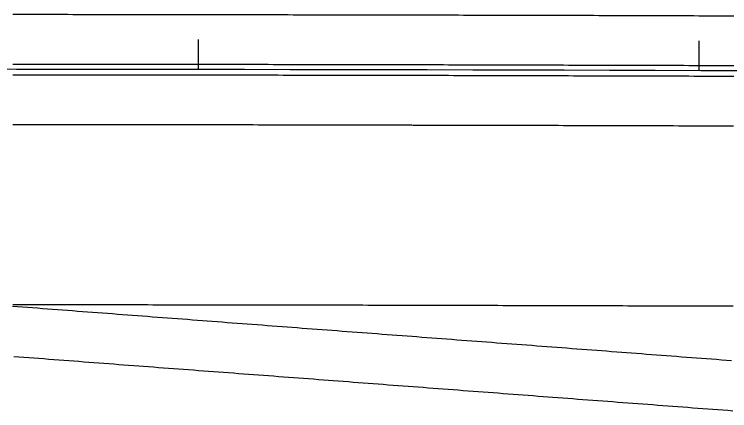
# Model space of a CAD drawing. Extents: x 2145147 to 2158018, y 137519 to 148068.
# Drawn here: x 2154767.1 to 2154910, y 142857.8 to 142937 of the extents above; entities that cross this region are included whole.
import ezdxf

# ---------------------------------------------------------------- set-up
doc = ezdxf.new("R2010")
doc.units = 0
doc.layers.add('EX_Align_1', color=7, linetype='Continuous')
doc.layers.add('PR_Phasing_Pavement_1', color=7, linetype='Continuous')

msp = doc.modelspace()

# ---------------------------------------------------------------- linework, layer by layer
at = {"layer": 'EX_Align_1'}
for points in [[(2154803.87, 142931.93), (2154803.86, 142925.93)], [(2154903.88, 142931.7), (2154903.86, 142925.7)]]:
    msp.add_lwpolyline(points, dxfattribs=at)
msp.add_arc((2154721.68, 85630.21), 57295.78, 89.243165, 90.409832, dxfattribs=at)
at = {"layer": 'PR_Phasing_Pavement_1'}
for points in [[(2154766.87, 142936.98), (2154767.87, 142936.97), (2154768.87, 142936.97), (2154769.87, 142936.97), (2154770.87, 142936.97), (2154771.87, 142936.97), (2154772.87, 142936.97), (2154773.87, 142936.97), (2154774.87, 142936.97), (2154775.87, 142936.97), (2154776.87, 142936.97), (2154777.87, 142936.97), (2154778.87, 142936.96), (2154779.87, 142936.96), (2154780.87, 142936.96), (2154781.87, 142936.96), (2154782.87, 142936.96), (2154783.87, 142936.96), (2154784.87, 142936.96), (2154785.87, 142936.96), (2154786.87, 142936.96), (2154787.87, 142936.96), (2154788.87, 142936.95), (2154789.87, 142936.95), (2154790.88, 142936.95), (2154791.88, 142936.95), (2154792.88, 142936.95), (2154793.88, 142936.95), (2154794.88, 142936.95), (2154795.88, 142936.95), (2154796.88, 142936.94), (2154797.88, 142936.94), (2154797.97, 142936.94), (2154798.88, 142936.94), (2154799.88, 142936.94), (2154800.88, 142936.94), (2154801.88, 142936.94), (2154802.88, 142936.94), (2154803.88, 142936.93), (2154804.88, 142936.93), (2154805.88, 142936.93), (2154806.88, 142936.93), (2154807.88, 142936.93), (2154808.88, 142936.93), (2154809.88, 142936.93), (2154810.88, 142936.92), (2154811.88, 142936.92), (2154812.88, 142936.92), (2154813.88, 142936.92), (2154814.88, 142936.92), (2154815.88, 142936.92), (2154816.88, 142936.91), (2154817.88, 142936.91), (2154818.88, 142936.91), (2154819.88, 142936.91), (2154820.88, 142936.91), (2154821.88, 142936.91), (2154822.88, 142936.9), (2154823.88, 142936.9), (2154824.88, 142936.9), (2154825.88, 142936.9), (2154826.88, 142936.9), (2154827.88, 142936.89), (2154828.88, 142936.89), (2154829.88, 142936.89), (2154830.88, 142936.89), (2154831.88, 142936.89), (2154832.88, 142936.89), (2154833.88, 142936.88), (2154834.88, 142936.88), (2154835.88, 142936.88), (2154836.88, 142936.88), (2154837.88, 142936.88), (2154838.88, 142936.87), (2154839.88, 142936.87), (2154840.88, 142936.87), (2154841.88, 142936.87), (2154842.89, 142936.87), (2154843.89, 142936.86), (2154844.89, 142936.86), (2154845.89, 142936.86), (2154846.59, 142936.86), (2154846.89, 142936.86), (2154847.89, 142936.85), (2154848.89, 142936.85), (2154849.89, 142936.85), (2154850.89, 142936.85), (2154851.89, 142936.85), (2154852.89, 142936.84), (2154853.89, 142936.84), (2154854.89, 142936.84), (2154855.89, 142936.84), (2154856.89, 142936.83), (2154857.89, 142936.83), (2154858.89, 142936.83), (2154859.89, 142936.83), (2154860.89, 142936.82), (2154861.89, 142936.82), (2154862.89, 142936.82), (2154863.89, 142936.82), (2154864.89, 142936.81), (2154865.89, 142936.81), (2154866.89, 142936.81), (2154867.89, 142936.81), (2154868.89, 142936.8), (2154869.89, 142936.8), (2154870.89, 142936.8), (2154871.89, 142936.8), (2154872.89, 142936.79), (2154873.89, 142936.79), (2154874.89, 142936.79), (2154875.89, 142936.79), (2154876.89, 142936.78), (2154877.89, 142936.78), (2154878.89, 142936.78), (2154879.89, 142936.78), (2154880.89, 142936.77), (2154881.89, 142936.77), (2154882.89, 142936.77), (2154883.89, 142936.76), (2154884.89, 142936.76), (2154885.89, 142936.76), (2154886.89, 142936.76), (2154887.89, 142936.75), (2154888.89, 142936.75), (2154889.89, 142936.75), (2154890.89, 142936.74), (2154891.89, 142936.74), (2154892.89, 142936.74), (2154893.89, 142936.73), (2154894.89, 142936.73), (2154895.21, 142936.73), (2154895.9, 142936.73), (2154896.9, 142936.73), (2154897.9, 142936.72), (2154898.9, 142936.72), (2154899.9, 142936.72), (2154900.9, 142936.71), (2154901.9, 142936.71), (2154902.9, 142936.71), (2154903.9, 142936.7), (2154904.9, 142936.7), (2154905.9, 142936.7), (2154906.9, 142936.69), (2154907.9, 142936.69), (2154908.9, 142936.69), (2154909.9, 142936.68), (2154910.9, 142936.68)], [(2154766.86, 142927.04), (2154767.86, 142927.04), (2154768.86, 142927.04), (2154769.86, 142927.04), (2154770.86, 142927.03), (2154771.86, 142927.03), (2154772.86, 142927.03), (2154773.86, 142927.03), (2154774.86, 142927.03), (2154775.86, 142927.03), (2154776.86, 142927.03), (2154777.86, 142927.03), (2154778.86, 142927.03), (2154779.86, 142927.03), (2154780.86, 142927.03), (2154781.86, 142927.02), (2154782.86, 142927.02), (2154783.86, 142927.02), (2154784.86, 142927.02), (2154785.86, 142927.02), (2154786.86, 142927.02), (2154787.86, 142927.02), (2154788.86, 142927.02), (2154789.86, 142927.02), (2154790.86, 142927.01), (2154791.86, 142927.01), (2154792.86, 142927.01), (2154793.86, 142927.01), (2154794.86, 142927.01), (2154795.86, 142927.01), (2154796.86, 142927.01), (2154797.86, 142927.01), (2154797.96, 142927.01), (2154798.86, 142927), (2154799.86, 142927), (2154800.86, 142927), (2154801.86, 142927), (2154802.86, 142927), (2154803.86, 142927), (2154804.86, 142927), (2154805.86, 142926.99), (2154806.86, 142926.99), (2154807.86, 142926.99), (2154808.86, 142926.99), (2154809.86, 142926.99), (2154810.86, 142926.99), (2154811.86, 142926.98), (2154812.86, 142926.98), (2154813.86, 142926.98), (2154814.86, 142926.98), (2154815.86, 142926.98), (2154816.86, 142926.98), (2154817.86, 142926.98), (2154818.86, 142926.97), (2154819.86, 142926.97), (2154820.86, 142926.97), (2154821.86, 142926.97), (2154822.86, 142926.97), (2154823.86, 142926.96), (2154824.86, 142926.96), (2154825.86, 142926.96), (2154826.86, 142926.96), (2154827.86, 142926.96), (2154828.86, 142926.96), (2154829.86, 142926.95), (2154830.86, 142926.95), (2154831.86, 142926.95), (2154832.86, 142926.95), (2154833.86, 142926.95), (2154834.86, 142926.94), (2154835.86, 142926.94), (2154836.86, 142926.94), (2154837.86, 142926.94), (2154838.86, 142926.94), (2154839.86, 142926.93), (2154840.86, 142926.93), (2154841.86, 142926.93), (2154842.86, 142926.93), (2154843.86, 142926.93), (2154844.86, 142926.92), (2154845.86, 142926.92), (2154846.57, 142926.92), (2154846.86, 142926.92), (2154847.86, 142926.92), (2154848.86, 142926.91), (2154849.86, 142926.91), (2154850.86, 142926.91), (2154851.86, 142926.91), (2154852.86, 142926.91), (2154853.86, 142926.9), (2154854.86, 142926.9), (2154855.86, 142926.9), (2154856.86, 142926.9), (2154857.86, 142926.89), (2154858.86, 142926.89), (2154859.86, 142926.89), (2154860.86, 142926.89), (2154861.86, 142926.88), (2154862.86, 142926.88), (2154863.86, 142926.88), (2154864.86, 142926.88), (2154865.86, 142926.87), (2154866.86, 142926.87), (2154867.86, 142926.87), (2154868.86, 142926.87), (2154869.86, 142926.86), (2154870.86, 142926.86), (2154871.86, 142926.86), (2154872.86, 142926.86), (2154873.86, 142926.85), (2154874.86, 142926.85), (2154875.86, 142926.85), (2154876.86, 142926.85), (2154877.86, 142926.84), (2154878.86, 142926.84), (2154879.86, 142926.84), (2154880.86, 142926.83), (2154881.86, 142926.83), (2154882.86, 142926.83), (2154883.86, 142926.83), (2154884.86, 142926.82), (2154885.86, 142926.82), (2154886.86, 142926.82), (2154887.86, 142926.81), (2154888.86, 142926.81), (2154889.86, 142926.81), (2154890.86, 142926.81), (2154891.86, 142926.8), (2154892.86, 142926.8), (2154893.86, 142926.8), (2154894.86, 142926.79), (2154895.18, 142926.79), (2154895.86, 142926.79), (2154896.86, 142926.79), (2154897.86, 142926.79), (2154898.86, 142926.78), (2154899.86, 142926.78), (2154900.86, 142926.78), (2154901.86, 142926.77), (2154902.86, 142926.77), (2154903.86, 142926.77), (2154904.86, 142926.76), (2154905.86, 142926.76), (2154906.86, 142926.76), (2154907.86, 142926.75), (2154908.86, 142926.75), (2154909.86, 142926.75), (2154910.87, 142926.74)], [(2154766.86, 142924.91), (2154767.86, 142924.91), (2154768.86, 142924.91), (2154769.86, 142924.91), (2154770.86, 142924.91), (2154771.86, 142924.91), (2154772.86, 142924.91), (2154773.86, 142924.91), (2154774.86, 142924.91), (2154775.86, 142924.9), (2154776.86, 142924.9), (2154777.86, 142924.9), (2154778.86, 142924.9), (2154779.86, 142924.9), (2154780.86, 142924.9), (2154781.86, 142924.9), (2154782.86, 142924.9), (2154783.86, 142924.9), (2154784.86, 142924.89), (2154785.86, 142924.89), (2154786.86, 142924.89), (2154787.86, 142924.89), (2154788.86, 142924.89), (2154789.86, 142924.89), (2154790.86, 142924.89), (2154791.86, 142924.89), (2154792.86, 142924.89), (2154793.86, 142924.88), (2154794.86, 142924.88), (2154795.86, 142924.88), (2154796.86, 142924.88), (2154797.86, 142924.88), (2154797.96, 142924.88), (2154798.86, 142924.88), (2154799.86, 142924.88), (2154800.86, 142924.87), (2154801.86, 142924.87), (2154802.86, 142924.87), (2154803.86, 142924.87), (2154804.86, 142924.87), (2154805.86, 142924.87), (2154806.86, 142924.87), (2154807.86, 142924.86), (2154808.86, 142924.86), (2154809.86, 142924.86), (2154810.86, 142924.86), (2154811.86, 142924.86), (2154812.86, 142924.86), (2154813.86, 142924.86), (2154814.86, 142924.85), (2154815.86, 142924.85), (2154816.86, 142924.85), (2154817.86, 142924.85), (2154818.86, 142924.85), (2154819.86, 142924.85), (2154820.86, 142924.84), (2154821.86, 142924.84), (2154822.86, 142924.84), (2154823.86, 142924.84), (2154824.86, 142924.84), (2154825.86, 142924.83), (2154826.86, 142924.83), (2154827.86, 142924.83), (2154828.86, 142924.83), (2154829.86, 142924.83), (2154830.86, 142924.83), (2154831.86, 142924.82), (2154832.86, 142924.82), (2154833.86, 142924.82), (2154834.86, 142924.82), (2154835.86, 142924.82), (2154836.86, 142924.81), (2154837.86, 142924.81), (2154838.86, 142924.81), (2154839.86, 142924.81), (2154840.86, 142924.81), (2154841.86, 142924.8), (2154842.86, 142924.8), (2154843.86, 142924.8), (2154844.86, 142924.8), (2154845.86, 142924.8), (2154846.57, 142924.79), (2154846.86, 142924.79), (2154847.86, 142924.79), (2154848.86, 142924.79), (2154849.86, 142924.79), (2154850.86, 142924.78), (2154851.86, 142924.78), (2154852.86, 142924.78), (2154853.86, 142924.78), (2154854.86, 142924.77), (2154855.86, 142924.77), (2154856.86, 142924.77), (2154857.86, 142924.77), (2154858.86, 142924.77), (2154859.86, 142924.76), (2154860.86, 142924.76), (2154861.86, 142924.76), (2154862.86, 142924.76), (2154863.86, 142924.75), (2154864.86, 142924.75), (2154865.86, 142924.75), (2154866.86, 142924.75), (2154867.86, 142924.74), (2154868.86, 142924.74), (2154869.86, 142924.74), (2154870.86, 142924.74), (2154871.86, 142924.73), (2154872.86, 142924.73), (2154873.86, 142924.73), (2154874.86, 142924.72), (2154875.86, 142924.72), (2154876.86, 142924.72), (2154877.86, 142924.72), (2154878.86, 142924.71), (2154879.86, 142924.71), (2154880.86, 142924.71), (2154881.86, 142924.71), (2154882.86, 142924.7), (2154883.86, 142924.7), (2154884.86, 142924.7), (2154885.86, 142924.69), (2154886.86, 142924.69), (2154887.86, 142924.69), (2154888.86, 142924.69), (2154889.86, 142924.68), (2154890.86, 142924.68), (2154891.86, 142924.68), (2154892.86, 142924.67), (2154893.86, 142924.67), (2154894.86, 142924.67), (2154895.18, 142924.67), (2154895.86, 142924.66), (2154896.86, 142924.66), (2154897.86, 142924.66), (2154898.86, 142924.66), (2154899.86, 142924.65), (2154900.86, 142924.65), (2154901.86, 142924.65), (2154902.86, 142924.64), (2154903.86, 142924.64), (2154904.86, 142924.64), (2154905.86, 142924.63), (2154906.86, 142924.63), (2154907.86, 142924.63), (2154908.86, 142924.62), (2154909.86, 142924.62), (2154910.86, 142924.62)], [(2154766.85, 142914.97), (2154767.85, 142914.97), (2154768.85, 142914.97), (2154769.85, 142914.97), (2154770.85, 142914.97), (2154771.85, 142914.97), (2154772.85, 142914.97), (2154773.85, 142914.97), (2154774.85, 142914.97), (2154775.85, 142914.97), (2154776.85, 142914.97), (2154777.85, 142914.96), (2154778.85, 142914.96), (2154779.85, 142914.96), (2154780.85, 142914.96), (2154781.85, 142914.96), (2154782.85, 142914.96), (2154783.85, 142914.96), (2154784.85, 142914.96), (2154785.85, 142914.96), (2154786.85, 142914.95), (2154787.85, 142914.95), (2154788.85, 142914.95), (2154789.85, 142914.95), (2154790.85, 142914.95), (2154791.85, 142914.95), (2154792.85, 142914.95), (2154793.85, 142914.95), (2154794.85, 142914.94), (2154795.85, 142914.94), (2154796.85, 142914.94), (2154797.85, 142914.94), (2154797.94, 142914.94), (2154798.85, 142914.94), (2154799.85, 142914.94), (2154800.85, 142914.94), (2154801.85, 142914.94), (2154802.85, 142914.93), (2154803.85, 142914.93), (2154804.85, 142914.93), (2154805.85, 142914.93), (2154806.85, 142914.93), (2154807.85, 142914.93), (2154808.85, 142914.93), (2154809.85, 142914.92), (2154810.85, 142914.92), (2154811.84, 142914.92), (2154812.84, 142914.92), (2154813.84, 142914.92), (2154814.84, 142914.92), (2154815.84, 142914.91), (2154816.84, 142914.91), (2154817.84, 142914.91), (2154818.84, 142914.91), (2154819.84, 142914.91), (2154820.84, 142914.91), (2154821.84, 142914.9), (2154822.84, 142914.9), (2154823.84, 142914.9), (2154824.84, 142914.9), (2154825.84, 142914.9), (2154826.84, 142914.9), (2154827.84, 142914.89), (2154828.84, 142914.89), (2154829.84, 142914.89), (2154830.84, 142914.89), (2154831.84, 142914.89), (2154832.84, 142914.88), (2154833.84, 142914.88), (2154834.84, 142914.88), (2154835.84, 142914.88), (2154836.84, 142914.88), (2154837.84, 142914.87), (2154838.84, 142914.87), (2154839.84, 142914.87), (2154840.84, 142914.87), (2154841.84, 142914.87), (2154842.84, 142914.86), (2154843.84, 142914.86), (2154844.84, 142914.86), (2154845.84, 142914.86), (2154846.54, 142914.86), (2154846.84, 142914.85), (2154847.84, 142914.85), (2154848.84, 142914.85), (2154849.84, 142914.85), (2154850.84, 142914.85), (2154851.84, 142914.84), (2154852.84, 142914.84), (2154853.84, 142914.84), (2154854.84, 142914.84), (2154855.84, 142914.83), (2154856.84, 142914.83), (2154857.83, 142914.83), (2154858.83, 142914.83), (2154859.83, 142914.82), (2154860.83, 142914.82), (2154861.83, 142914.82), (2154862.83, 142914.82), (2154863.83, 142914.82), (2154864.83, 142914.81), (2154865.83, 142914.81), (2154866.83, 142914.81), (2154867.83, 142914.81), (2154868.83, 142914.8), (2154869.83, 142914.8), (2154870.83, 142914.8), (2154871.83, 142914.8), (2154872.83, 142914.79), (2154873.83, 142914.79), (2154874.83, 142914.79), (2154875.83, 142914.79), (2154876.83, 142914.78), (2154877.83, 142914.78), (2154878.83, 142914.78), (2154879.83, 142914.77), (2154880.83, 142914.77), (2154881.83, 142914.77), (2154882.83, 142914.77), (2154883.83, 142914.76), (2154884.83, 142914.76), (2154885.83, 142914.76), (2154886.83, 142914.75), (2154887.83, 142914.75), (2154888.83, 142914.75), (2154889.83, 142914.74), (2154890.83, 142914.74), (2154891.83, 142914.74), (2154892.83, 142914.74), (2154893.83, 142914.73), (2154894.83, 142914.73), (2154895.15, 142914.73), (2154895.83, 142914.73), (2154896.83, 142914.72), (2154897.83, 142914.72), (2154898.83, 142914.72), (2154899.83, 142914.71), (2154900.83, 142914.71), (2154901.83, 142914.71), (2154902.83, 142914.71), (2154903.83, 142914.7), (2154904.83, 142914.7), (2154905.83, 142914.7), (2154906.83, 142914.69), (2154907.83, 142914.69), (2154908.82, 142914.69), (2154909.82, 142914.68), (2154910.82, 142914.68)], [(2154766.82, 142878.97), (2154767.82, 142878.97), (2154768.82, 142878.97), (2154769.82, 142878.97), (2154770.82, 142878.97), (2154771.82, 142878.97), (2154772.82, 142878.97), (2154773.82, 142878.97), (2154774.82, 142878.97), (2154775.82, 142878.97), (2154776.82, 142878.97), (2154777.82, 142878.96), (2154778.81, 142878.96), (2154779.81, 142878.96), (2154780.81, 142878.96), (2154781.81, 142878.96), (2154782.81, 142878.96), (2154783.81, 142878.96), (2154784.81, 142878.96), (2154785.81, 142878.96), (2154786.81, 142878.95), (2154787.81, 142878.95), (2154788.81, 142878.95), (2154789.81, 142878.95), (2154790.8, 142878.95), (2154791.8, 142878.95), (2154792.8, 142878.95), (2154793.8, 142878.95), (2154794.8, 142878.94), (2154795.8, 142878.94), (2154796.8, 142878.94), (2154797.8, 142878.94), (2154797.9, 142878.94), (2154798.8, 142878.94), (2154799.8, 142878.94), (2154800.8, 142878.94), (2154801.8, 142878.94), (2154802.79, 142878.93), (2154803.79, 142878.93), (2154804.79, 142878.93), (2154805.79, 142878.93), (2154806.79, 142878.93), (2154807.79, 142878.93), (2154808.79, 142878.93), (2154809.79, 142878.92), (2154810.79, 142878.92), (2154811.79, 142878.92), (2154812.79, 142878.92), (2154813.79, 142878.92), (2154814.78, 142878.92), (2154815.78, 142878.91), (2154816.78, 142878.91), (2154817.78, 142878.91), (2154818.78, 142878.91), (2154819.78, 142878.91), (2154820.78, 142878.91), (2154821.78, 142878.9), (2154822.78, 142878.9), (2154823.78, 142878.9), (2154824.78, 142878.9), (2154825.78, 142878.9), (2154826.77, 142878.9), (2154827.77, 142878.89), (2154828.77, 142878.89), (2154829.77, 142878.89), (2154830.77, 142878.89), (2154831.77, 142878.89), (2154832.77, 142878.88), (2154833.77, 142878.88), (2154834.77, 142878.88), (2154835.77, 142878.88), (2154836.77, 142878.88), (2154837.77, 142878.87), (2154838.76, 142878.87), (2154839.76, 142878.87), (2154840.76, 142878.87), (2154841.76, 142878.87), (2154842.76, 142878.86), (2154843.76, 142878.86), (2154844.76, 142878.86), (2154845.76, 142878.86), (2154846.47, 142878.86), (2154846.76, 142878.85), (2154847.76, 142878.85), (2154848.76, 142878.85), (2154849.76, 142878.85), (2154850.76, 142878.85), (2154851.75, 142878.84), (2154852.75, 142878.84), (2154853.75, 142878.84), (2154854.75, 142878.84), (2154855.75, 142878.83), (2154856.75, 142878.83), (2154857.75, 142878.83), (2154858.75, 142878.83), (2154859.75, 142878.83), (2154860.75, 142878.82), (2154861.75, 142878.82), (2154862.75, 142878.82), (2154863.74, 142878.82), (2154864.74, 142878.81), (2154865.74, 142878.81), (2154866.74, 142878.81), (2154867.74, 142878.81), (2154868.74, 142878.8), (2154869.74, 142878.8), (2154870.74, 142878.8), (2154871.74, 142878.8), (2154872.74, 142878.79), (2154873.74, 142878.79), (2154874.74, 142878.79), (2154875.73, 142878.79), (2154876.73, 142878.78), (2154877.73, 142878.78), (2154878.73, 142878.78), (2154879.73, 142878.77), (2154880.73, 142878.77), (2154881.73, 142878.77), (2154882.73, 142878.77), (2154883.73, 142878.76), (2154884.73, 142878.76), (2154885.73, 142878.76), (2154886.73, 142878.75), (2154887.72, 142878.75), (2154888.72, 142878.75), (2154889.72, 142878.74), (2154890.72, 142878.74), (2154891.72, 142878.74), (2154892.72, 142878.74), (2154893.72, 142878.73), (2154894.72, 142878.73), (2154895.04, 142878.73), (2154895.72, 142878.73), (2154896.72, 142878.72), (2154897.72, 142878.72), (2154898.72, 142878.72), (2154899.71, 142878.71), (2154900.71, 142878.71), (2154901.71, 142878.71), (2154902.71, 142878.71), (2154903.71, 142878.7), (2154904.71, 142878.7), (2154905.71, 142878.7), (2154906.71, 142878.69), (2154907.71, 142878.69), (2154908.71, 142878.69), (2154909.71, 142878.68), (2154910.71, 142878.68)], [(2154766.81, 142878.65), (2154767.81, 142878.58), (2154768.81, 142878.5), (2154769.8, 142878.43), (2154770.8, 142878.35), (2154771.8, 142878.28), (2154772.8, 142878.2), (2154773.79, 142878.13), (2154774.79, 142878.05), (2154775.79, 142877.98), (2154776.78, 142877.9), (2154777.78, 142877.83), (2154778.78, 142877.75), (2154779.78, 142877.67), (2154780.77, 142877.6), (2154781.77, 142877.52), (2154782.77, 142877.45), (2154783.76, 142877.37), (2154784.76, 142877.3), (2154785.76, 142877.22), (2154786.76, 142877.15), (2154787.75, 142877.07), (2154788.75, 142877), (2154789.75, 142876.92), (2154790.74, 142876.85), (2154791.74, 142876.77), (2154792.74, 142876.69), (2154793.74, 142876.62), (2154794.73, 142876.54), (2154795.73, 142876.47), (2154796.73, 142876.39), (2154797.72, 142876.32), (2154798.72, 142876.24), (2154799.72, 142876.17), (2154800.72, 142876.09), (2154801.71, 142876.02), (2154802.71, 142875.94), (2154803.71, 142875.87), (2154804.71, 142875.79), (2154805.7, 142875.71), (2154806.7, 142875.64), (2154807.7, 142875.56), (2154808.69, 142875.49), (2154809.69, 142875.41), (2154810.69, 142875.34), (2154811.69, 142875.26), (2154812.68, 142875.19), (2154813.68, 142875.11), (2154814.68, 142875.04), (2154815.67, 142874.96), (2154816.67, 142874.89), (2154817.67, 142874.81), (2154818.67, 142874.73), (2154819.66, 142874.66), (2154820.66, 142874.58), (2154821.66, 142874.51), (2154822.65, 142874.43), (2154823.65, 142874.36), (2154824.65, 142874.28), (2154825.65, 142874.21), (2154826.64, 142874.13), (2154827.64, 142874.06), (2154828.64, 142873.98), (2154829.63, 142873.91), (2154830.63, 142873.83), (2154831.63, 142873.76), (2154832.63, 142873.68), (2154833.62, 142873.6), (2154834.62, 142873.53), (2154835.62, 142873.45), (2154836.61, 142873.38), (2154837.61, 142873.3), (2154838.61, 142873.23), (2154839.61, 142873.15), (2154840.6, 142873.08), (2154841.6, 142873), (2154842.6, 142872.93), (2154843.59, 142872.85), (2154844.59, 142872.78), (2154845.59, 142872.7), (2154846.59, 142872.62), (2154847.58, 142872.55), (2154848.58, 142872.47), (2154849.58, 142872.4), (2154850.57, 142872.32), (2154851.57, 142872.25), (2154852.57, 142872.17), (2154853.57, 142872.1), (2154854.56, 142872.02), (2154855.56, 142871.95), (2154856.56, 142871.87), (2154857.55, 142871.8), (2154858.55, 142871.72), (2154859.55, 142871.64), (2154860.55, 142871.57), (2154861.54, 142871.49), (2154862.54, 142871.42), (2154863.54, 142871.34), (2154864.53, 142871.27), (2154865.53, 142871.19), (2154866.53, 142871.12), (2154867.53, 142871.04), (2154868.52, 142870.97), (2154869.52, 142870.89), (2154870.52, 142870.82), (2154871.51, 142870.74), (2154872.51, 142870.66), (2154873.51, 142870.59), (2154874.51, 142870.51), (2154875.5, 142870.44), (2154876.5, 142870.36), (2154877.5, 142870.29), (2154878.49, 142870.21), (2154879.49, 142870.14), (2154880.49, 142870.06), (2154881.49, 142869.99), (2154882.48, 142869.91), (2154883.48, 142869.84), (2154884.48, 142869.76), (2154885.47, 142869.69), (2154886.47, 142869.61), (2154887.47, 142869.53), (2154888.47, 142869.46), (2154889.46, 142869.38), (2154890.46, 142869.31), (2154891.46, 142869.23), (2154892.45, 142869.16), (2154893.45, 142869.08), (2154894.45, 142869.01), (2154895.45, 142868.93), (2154896.44, 142868.86), (2154897.44, 142868.78), (2154898.44, 142868.71), (2154899.43, 142868.63), (2154900.43, 142868.55), (2154901.43, 142868.48), (2154902.43, 142868.4), (2154903.42, 142868.33), (2154904.42, 142868.25), (2154905.42, 142868.18), (2154906.41, 142868.1), (2154907.41, 142868.03), (2154908.41, 142867.95), (2154909.41, 142867.88), (2154910.4, 142867.8)], [(2154767.06, 142868.61), (2154768.05, 142868.53), (2154769.05, 142868.46), (2154770.05, 142868.38), (2154771.05, 142868.31), (2154772.04, 142868.23), (2154773.04, 142868.16), (2154774.04, 142868.08), (2154775.03, 142868), (2154776.03, 142867.93), (2154777.03, 142867.85), (2154778.03, 142867.78), (2154779.02, 142867.7), (2154780.02, 142867.63), (2154781.02, 142867.55), (2154782.01, 142867.48), (2154783.01, 142867.4), (2154784.01, 142867.33), (2154785.01, 142867.25), (2154786, 142867.18), (2154787, 142867.1), (2154788, 142867.02), (2154788.99, 142866.95), (2154789.99, 142866.87), (2154790.99, 142866.8), (2154791.99, 142866.72), (2154792.98, 142866.65), (2154793.98, 142866.57), (2154794.98, 142866.5), (2154795.97, 142866.42), (2154796.97, 142866.35), (2154797.97, 142866.27), (2154798.97, 142866.2), (2154799.96, 142866.12), (2154800.96, 142866.04), (2154801.96, 142865.97), (2154802.95, 142865.89), (2154803.95, 142865.82), (2154804.95, 142865.74), (2154805.95, 142865.67), (2154806.94, 142865.59), (2154807.94, 142865.52), (2154808.94, 142865.44), (2154809.93, 142865.37), (2154810.93, 142865.29), (2154811.93, 142865.22), (2154812.93, 142865.14), (2154813.92, 142865.06), (2154814.92, 142864.99), (2154815.92, 142864.91), (2154816.91, 142864.84), (2154817.91, 142864.76), (2154818.91, 142864.69), (2154819.91, 142864.61), (2154820.9, 142864.54), (2154821.9, 142864.46), (2154822.9, 142864.39), (2154823.89, 142864.31), (2154824.89, 142864.24), (2154825.89, 142864.16), (2154826.89, 142864.09), (2154827.88, 142864.01), (2154828.88, 142863.93), (2154829.88, 142863.86), (2154830.87, 142863.78), (2154831.87, 142863.71), (2154832.87, 142863.63), (2154833.87, 142863.56), (2154834.86, 142863.48), (2154835.86, 142863.41), (2154836.86, 142863.33), (2154837.85, 142863.26), (2154838.85, 142863.18), (2154839.85, 142863.11), (2154840.85, 142863.03), (2154841.84, 142862.95), (2154842.84, 142862.88), (2154843.84, 142862.8), (2154844.83, 142862.73), (2154845.83, 142862.65), (2154846.83, 142862.58), (2154847.83, 142862.5), (2154848.82, 142862.43), (2154849.82, 142862.35), (2154850.82, 142862.28), (2154851.81, 142862.2), (2154852.81, 142862.13), (2154853.81, 142862.05), (2154854.81, 142861.97), (2154855.8, 142861.9), (2154856.8, 142861.82), (2154857.8, 142861.75), (2154858.79, 142861.67), (2154859.79, 142861.6), (2154860.79, 142861.52), (2154861.79, 142861.45), (2154862.78, 142861.37), (2154863.78, 142861.3), (2154864.78, 142861.22), (2154865.78, 142861.15), (2154866.77, 142861.07), (2154867.77, 142860.99), (2154868.77, 142860.92), (2154869.76, 142860.84), (2154870.76, 142860.77), (2154871.76, 142860.69), (2154872.76, 142860.62), (2154873.75, 142860.54), (2154874.75, 142860.47), (2154875.75, 142860.39), (2154876.74, 142860.32), (2154877.74, 142860.24), (2154878.74, 142860.17), (2154879.74, 142860.09), (2154880.73, 142860.02), (2154881.73, 142859.94), (2154882.73, 142859.86), (2154883.72, 142859.79), (2154884.72, 142859.71), (2154885.72, 142859.64), (2154886.72, 142859.56), (2154887.71, 142859.49), (2154888.71, 142859.41), (2154889.71, 142859.34), (2154890.7, 142859.26), (2154891.7, 142859.19), (2154892.7, 142859.11), (2154893.7, 142859.04), (2154894.69, 142858.96), (2154895.69, 142858.88), (2154896.69, 142858.81), (2154897.68, 142858.73), (2154898.68, 142858.66), (2154899.68, 142858.58), (2154900.68, 142858.51), (2154901.67, 142858.43), (2154902.67, 142858.36), (2154903.67, 142858.28), (2154904.66, 142858.21), (2154905.66, 142858.13), (2154906.66, 142858.06), (2154907.66, 142857.98), (2154908.65, 142857.9), (2154909.65, 142857.83), (2154910.65, 142857.75)]]:
    msp.add_lwpolyline(points, dxfattribs=at)

doc.saveas('drawing.dxf')
